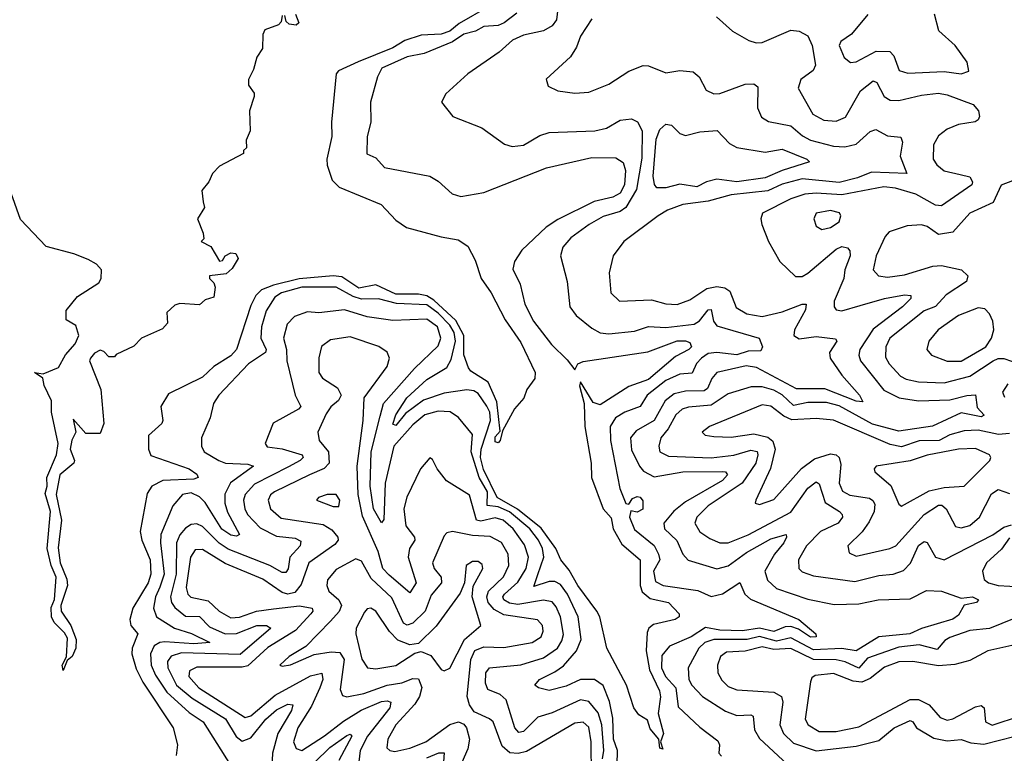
# Model space of a CAD drawing. Extents: x 1552294 to 1694791, y 811929 to 917222.
# Tile 554 of 643: x 1651252 to 1654717, y 909445 to 912025. Entities that reach past the tile are written whole.
import ezdxf

# ---------------------------------------------------------------- set-up
doc = ezdxf.new("R2010")
doc.units = 0

msp = doc.modelspace()

# ---------------------------------------------------------------- linework, layer by layer
at = {"layer": '0CON10XD'}
for points in [[(1652899.8, 912070.2), (1652798.1, 912011.9), (1652765, 911984.6), (1652735, 911974.5), (1652665, 911970.6), (1652607.3, 911952.7), (1652565, 911926.9), (1652442.9, 911877.1), (1652374, 911846), (1652366, 911835), (1652348.9, 911665), (1652350.2, 911615), (1652332.6, 911535), (1652333.6, 911513.6), (1652351, 911461), (1652376.4, 911436.4), (1652523.5, 911375), (1652575, 911320.4), (1652613.1, 911295), (1652735, 911261.2), (1652795, 911251), (1652828.3, 911228.3), (1652855, 911180), (1652875.7, 911115), (1652911.3, 911065), (1652960.1, 910970.1), (1653015, 910890), (1653066.2, 910785), (1653065, 910763.3), (1653036.7, 910725), (1653026.2, 910693.8), (1652993.6, 910656.4), (1652950.5, 910579.5), (1652942.5, 910545), (1652935, 910537.5), (1652925, 910540), (1652925, 910558.1), (1652942.5, 910577.5), (1652931, 910681), (1652900.1, 910750.1), (1652839.4, 910789.4), (1652831.3, 910801.3), (1652815, 910846.2), (1652814.6, 910915), (1652787, 910966.9), (1652708.9, 911038.9), (1652685, 911053.7), (1652655, 911060), (1652575, 911059.8), (1652505, 911093.3), (1652445, 911080.6), (1652385, 911121.5), (1652355, 911124), (1652235, 911114.1), (1652145, 911092.1), (1652102.9, 911075), (1652082.6, 911055), (1652065, 911020.3), (1652014.3, 910865), (1651995, 910842.8), (1651934.6, 910805), (1651895, 910768.2), (1651775, 910709.1), (1651748.8, 910665), (1651755.7, 910615), (1651752, 910605), (1651705, 910562.5), (1651704.6, 910515), (1651713, 910493), (1651848.1, 910445), (1651875, 910426.5), (1651880, 910415), (1651865, 910409.7), (1651755.4, 910404.6), (1651716.8, 910385), (1651700.7, 910359.3), (1651675.6, 910225), (1651681.2, 910195), (1651711.5, 910125), (1651712.8, 910075), (1651704.3, 910045), (1651650.3, 909955), (1651639.8, 909915), (1651643.5, 909895), (1651667.1, 909865), (1651647.4, 909815), (1651646.6, 909795), (1651661.9, 909741.9), (1651685.5, 909695.5), (1651791.8, 909535), (1651806.8, 909475), (1651802.6, 909437.4)], [(1653146.2, 912075), (1653141.2, 912025), (1653125, 912003.6), (1653095, 911986.2), (1653025, 911970.9), (1652986.2, 911953.8), (1652939.1, 911910.9), (1652829.4, 911835), (1652751.4, 911765), (1652736.7, 911735), (1652776.2, 911685), (1652878, 911645), (1652958, 911588), (1652985, 911578.9), (1653025, 911584.6), (1653081.7, 911618.3), (1653115, 911628.4), (1653275.6, 911634.4), (1653316.4, 911643.6), (1653365, 911672.5), (1653405, 911676.9), (1653425.7, 911665.7), (1653442.2, 911635), (1653441.5, 911538.5), (1653422, 911428), (1653385.3, 911364.7), (1653365, 911350.5), (1653305, 911333.3), (1653256.2, 911305), (1653191.8, 911258.2), (1653162.9, 911225), (1653155.4, 911195), (1653178.5, 911105), (1653187.9, 911015), (1653210.4, 910985), (1653265, 910940.3), (1653294.3, 910924.3), (1653325, 910920.5), (1653415, 910929.7), (1653465, 910945.8), (1653525, 910943.3), (1653625, 910954.5), (1653644.1, 910965.9), (1653675, 911004.6), (1653685, 911005.6), (1653693.7, 910965), (1653705, 910948.9), (1653854.5, 910905), (1653865.3, 910875), (1653859.3, 910860.7), (1653815, 910859.4), (1653775, 910846.8), (1653705.1, 910854.9), (1653675, 910851), (1653651.5, 910835), (1653633.6, 910816.4), (1653617.7, 910782.3), (1653575, 910778.7), (1653525, 910756.1), (1653459.3, 910705), (1653435.1, 910664.9), (1653381.5, 910645), (1653348, 910625), (1653329.2, 910595), (1653330.9, 910545), (1653364.2, 910375.8), (1653385, 910323.1), (1653395, 910321.2), (1653408.8, 910341.2), (1653425, 910348.4), (1653435, 910346.2), (1653445, 910332.5), (1653445, 910303.6), (1653425, 910292.7), (1653402.5, 910297.5), (1653397.8, 910275), (1653415, 910232.5), (1653485, 910176.2), (1653500, 910145), (1653503.9, 910125), (1653481.7, 910085), (1653488.7, 910048.7), (1653515.7, 910035.7), (1653637.8, 910017.8), (1653685, 909996.5), (1653725, 910006.3), (1653785.4, 910045.4), (1653803.8, 910005), (1653823.3, 909986.7), (1653993.2, 909915), (1654052.9, 909865), (1654054, 909855), (1654035, 909852.9), (1653991.8, 909881.8), (1653965, 909890.5), (1653945, 909889.4), (1653905, 909873.9), (1653855, 909884.5), (1653795, 909875.3), (1653715, 909878.3), (1653665, 909887.1), (1653615, 909854.4), (1653538.6, 909821.4), (1653511, 909789), (1653510.8, 909745), (1653524.9, 909715), (1653560.6, 909675), (1653568.8, 909608.8), (1653645, 909536.6), (1653708.9, 909488.9), (1653713.8, 909475), (1653711.6, 909445), (1653721.1, 909435)], [(1652175, 912040), (1652171.7, 912018.3), (1652163, 912007), (1652115, 911990), (1652107, 911973), (1652106.4, 911923.6), (1652086.4, 911893.6), (1652075, 911850), (1652056.7, 911815), (1652057.5, 911795), (1652076.7, 911766.7), (1652077.5, 911755), (1652060, 911705), (1652062.5, 911635), (1652048.3, 911601.7), (1652050, 911575), (1652040, 911565), (1652040, 911555), (1651955, 911510), (1651930, 911485), (1651917.5, 911455), (1651892.5, 911425), (1651897.5, 911385), (1651902.5, 911365), (1651877.5, 911325), (1651897.5, 911275), (1651900, 911255), (1651890, 911245), (1651925, 911227.5), (1651955, 911176.2), (1651965, 911178), (1651975.5, 911194.5), (1651995, 911205.6), (1652012.7, 911202.7), (1652020.6, 911185), (1651999.3, 911150.7), (1651978.6, 911131.4), (1651920, 911125), (1651920, 911115), (1651935, 911100), (1651940, 911085), (1651935, 911050), (1651905, 911040), (1651885, 911022.5), (1651815, 911027.5), (1651798.3, 911021.7), (1651770, 910995), (1651771.7, 910958.3), (1651755, 910937.5), (1651680, 910905), (1651653, 910877), (1651591.7, 910848.3), (1651585, 910840), (1651565, 910840), (1651548.3, 910858.3), (1651535, 910862.5), (1651515, 910852), (1651500.6, 910835), (1651498, 910825), (1651536.9, 910725), (1651547.5, 910605), (1651535, 910570), (1651485, 910570), (1651440, 910620), (1651450, 910575), (1651435, 910546.7), (1651429.5, 910515), (1651444.2, 910475), (1651442.5, 910465), (1651392.7, 910425), (1651380.4, 910355), (1651399, 910265), (1651387.1, 910167.1), (1651394.1, 910115), (1651417.4, 910057.4), (1651420, 910035), (1651396.8, 909965), (1651397.5, 909945), (1651432.1, 909895), (1651451.1, 909845), (1651448.9, 909815), (1651436.2, 909785), (1651418.8, 909771.2), (1651405, 909736.7), (1651401.1, 909755), (1651416.1, 909783.9), (1651419.7, 909849.7), (1651409, 909869), (1651372.9, 909905), (1651363.5, 909925), (1651362.8, 909957.2), (1651374.1, 909985.9), (1651380.6, 910065), (1651362.5, 910105), (1651348.2, 910165), (1651360, 910295), (1651341.7, 910358.3), (1651348.8, 910385), (1651347.3, 910415), (1651381.5, 910495), (1651387.8, 910535), (1651364.3, 910645), (1651364.4, 910685), (1651338.5, 910738.5), (1651333.1, 910765), (1651304, 910785), (1651335, 910780), (1651388.3, 910801.7), (1651413.3, 910846.7), (1651446.7, 910885), (1651460, 910915), (1651449.3, 910949.3), (1651415, 910970), (1651415, 911002), (1651455, 911052.1), (1651530.3, 911099.7), (1651539.1, 911115), (1651539.5, 911145), (1651522.2, 911165), (1651492.4, 911182.4), (1651442.4, 911202.4), (1651345, 911228.1), (1651255, 911322.9), (1651222.3, 911415)], [(1653001.6, 912048.4), (1652956.1, 912013.9), (1652935, 912004.9), (1652885, 912001.5), (1652856.1, 911985), (1652815, 911974.3), (1652775, 911947.1), (1652675, 911906.1), (1652615, 911894.6), (1652526.7, 911855), (1652510.4, 911825), (1652486.6, 911735), (1652487.6, 911665), (1652474.7, 911615), (1652474, 911554), (1652505, 911539.4), (1652535, 911505.6), (1652694.6, 911474.6), (1652725, 911457.1), (1652773.3, 911413.3), (1652804.1, 911404.1), (1652885, 911417.5), (1653105.3, 911504.7), (1653265, 911541.1), (1653349.1, 911539.1), (1653375, 911522.9), (1653383.9, 911495), (1653379.9, 911445), (1653364.9, 911415.1), (1653338.7, 911401.3), (1653273.7, 911386.3), (1653145, 911322.1), (1653104.7, 911295.3), (1653018.9, 911215), (1652992.9, 911175), (1652987.6, 911147.6), (1653012.7, 911095), (1653029.6, 911025), (1653060.4, 910965), (1653122.7, 910882.7), (1653178.4, 910828.4), (1653205, 910793.3), (1653215.7, 910815), (1653235, 910823.4), (1653462.6, 910857.4), (1653565, 910895.6), (1653595, 910896), (1653610.1, 910890.1), (1653615.3, 910875.3), (1653606.2, 910865), (1653559.7, 910840.3), (1653465, 910760.3), (1653394.9, 910735.1), (1653295, 910671.1), (1653269.3, 910679.3), (1653225, 910751.2), (1653222.2, 910737.8), (1653238.7, 910675), (1653241, 910595), (1653262.8, 910465), (1653263.5, 910415), (1653305.2, 910305), (1653333.3, 910273.3), (1653340, 910235), (1653371.2, 910181.1), (1653435.7, 910125), (1653435.1, 910035), (1653442.3, 910012.3), (1653470, 909990), (1653534.7, 909975), (1653572.9, 909935), (1653572.5, 909925), (1653558.8, 909915), (1653481.7, 909898.3), (1653465.3, 909884.7), (1653459.9, 909870.1), (1653456.3, 909805), (1653468.5, 909738.5), (1653502.7, 909665), (1653507, 909643), (1653498.9, 909585), (1653516.9, 909515), (1653506.7, 909485), (1653515, 909460), (1653505, 909463.3), (1653500.8, 909495), (1653470.5, 909530.5), (1653461.4, 909561.4), (1653430.5, 909580.5), (1653413.3, 909605), (1653386.9, 909685), (1653318.2, 909815), (1653293.7, 909925), (1653282.9, 909945), (1653215.4, 910035), (1653185, 910089.1), (1653155.6, 910125), (1653138.5, 910165), (1653086.7, 910236.7), (1653003.5, 910303.5), (1652932.1, 910345), (1652883.4, 910443.4), (1652873.7, 910485), (1652876, 910515), (1652908.1, 910615), (1652905.9, 910645), (1652896.1, 910666.1), (1652865, 910710.7), (1652849.6, 910719.6), (1652825, 910722.9), (1652745, 910712.1), (1652673.4, 910686.6), (1652609.5, 910640.5), (1652575, 910598.2), (1652565, 910602.5), (1652575.8, 910635), (1652614.2, 910695.8), (1652685, 910760.2), (1652755, 910802.6), (1652770.2, 910829.8), (1652786, 910895), (1652780.3, 910925), (1652765, 910951.1), (1652725, 910993.1), (1652685, 911022.3), (1652577.3, 911027.3), (1652515, 911043.4), (1652455, 911042.3), (1652425, 911051.6), (1652365, 911084.5), (1652245, 911084.5), (1652173.1, 911065), (1652150.1, 911049.9), (1652118.7, 911001.3), (1652102.3, 910945), (1652100.2, 910905), (1652119.6, 910865), (1652116.5, 910855), (1652056.7, 910815), (1651952.5, 910705), (1651933.3, 910675), (1651921.9, 910625), (1651891.9, 910555), (1651892, 910525), (1651900.9, 910505), (1651952.1, 910475), (1651975.8, 910465.8), (1652055, 910462.3), (1652074.5, 910455), (1651993.4, 910396.6), (1651973.6, 910356.4), (1651973.5, 910325), (1651983.5, 910293.5), (1652025.3, 910214.7), (1652015, 910209.1), (1651995, 910212.3), (1651963.7, 910233.7), (1651905, 910327), (1651885, 910347.3), (1651855, 910361.2), (1651825, 910354.7), (1651791.2, 910315), (1651748.8, 910215), (1651746.8, 910185), (1651760.1, 910075), (1651745, 910029.8), (1651730.1, 909995), (1651722.7, 909955), (1651733.2, 909925), (1651796.1, 909885), (1651856.5, 909866.5), (1651921.4, 909835), (1651865, 909830), (1651763.1, 909836.9), (1651745, 909834.6), (1651725, 909822.4), (1651712.3, 909795), (1651714.6, 909755), (1651729.6, 909719.6), (1651770, 909660), (1651848.1, 909588.1), (1651897.3, 909555), (1651993.6, 909403.6)], [(1652222.5, 912045), (1652233.8, 912015), (1652225, 912006.2), (1652200, 912010), (1652189.3, 912019.3), (1652185, 912040)], [(1653265, 912028.2), (1653225, 911967.1), (1653211.7, 911928.3), (1653190.5, 911895), (1653104.1, 911815.9), (1653111.7, 911791.7), (1653145.6, 911775.6), (1653205, 911766.9), (1653255, 911770), (1653325, 911798.2), (1653395, 911844.6), (1653445.5, 911864.5), (1653465, 911863.3), (1653525, 911839.1), (1653575, 911846.9), (1653621.9, 911841.9), (1653643.1, 911825), (1653667.8, 911777.8), (1653694.6, 911764.6), (1653715.6, 911765.6), (1653805, 911798.7), (1653835, 911800), (1653848.8, 911788.8), (1653848, 911715), (1653862.2, 911682.2), (1653886.9, 911666.9), (1653965, 911651.6), (1654006.5, 911616.5), (1654035, 911601.2), (1654115, 911580.2), (1654155, 911577.9), (1654195, 911587.5), (1654245, 911631.8), (1654265, 911638.9), (1654305, 911617.5), (1654352.7, 911612.7), (1654358.2, 911595), (1654349.6, 911545), (1654373.3, 911485), (1654249.6, 911489.6), (1654200.4, 911469.6), (1654135, 911453.3), (1654005, 911465.4), (1653935, 911446.6), (1653885, 911423.1), (1653755, 911409.1), (1653675, 911387.3), (1653585.4, 911375.4), (1653531.4, 911355), (1653498.1, 911335), (1653378.1, 911245), (1653340.6, 911195), (1653325.6, 911135), (1653331.9, 911065), (1653362.5, 911035), (1653475, 911039.5), (1653525, 911025.7), (1653565, 911023.5), (1653609.4, 911040.6), (1653669.5, 911080.5), (1653705, 911087.1), (1653732.6, 911082.6), (1653750.5, 911070.5), (1653772.5, 911012.5), (1653810.7, 910990.7), (1653865, 910981.6), (1653935, 910997.7), (1654005, 911025.3), (1654019.2, 911025), (1654017.4, 911005), (1653978.1, 910935), (1653975.4, 910915), (1653995, 910902.6), (1654055, 910910.5), (1654122.6, 910902.6), (1654126.9, 910895), (1654101.8, 910855), (1654104.1, 910835), (1654145.2, 910775.2), (1654206.7, 910705), (1654218.9, 910681.1), (1654195, 910683), (1654085, 910726.5), (1653985, 910726.9), (1653845, 910802.4), (1653807.9, 910807.9), (1653705.2, 910784.8), (1653686.9, 910763.1), (1653672.1, 910727.9), (1653660.4, 910719.6), (1653595, 910719.3), (1653555, 910709.4), (1653523.3, 910685), (1653502.6, 910647.4), (1653484.3, 910615.7), (1653420.6, 910579.4), (1653401.2, 910555), (1653405, 910512.5), (1653432.3, 910455), (1653447.4, 910437.4), (1653485, 910417.2), (1653585, 910435.4), (1653725.8, 910435.8), (1653735, 910434.5), (1653742, 910425), (1653725, 910404.3), (1653595, 910329.7), (1653553.7, 910296.3), (1653518.8, 910255), (1653520.5, 910235), (1653563.9, 910193.9), (1653584.8, 910144.8), (1653604.4, 910124.4), (1653705, 910093.3), (1653745, 910104.8), (1653809.1, 910151), (1653895, 910199.3), (1653948.8, 910215), (1653950.7, 910205), (1653941.3, 910185), (1653907.8, 910145), (1653873.3, 910085), (1653883.7, 910053.7), (1653914.9, 910024.9), (1654025, 909986.8), (1654117.9, 909967.9), (1654205, 909971), (1654272.5, 909985), (1654385, 909988.2), (1654442.5, 910017.5), (1654495.8, 910015.8), (1654565, 909990.8), (1654605, 909995.2), (1654625.4, 909984.6), (1654618.6, 909975), (1654575, 909966.2), (1654555, 909930.6), (1654535, 909917), (1654425, 909883.5), (1654383.6, 909865), (1654275, 909854.6), (1654195, 909805.6), (1654145, 909813.1), (1654045, 909808.7), (1653965, 909851.6), (1653915, 909839.9), (1653855, 909855.4), (1653811.8, 909845), (1653695, 909845.1), (1653662.8, 909835), (1653641.2, 909815), (1653604.1, 909745), (1653606.8, 909705), (1653617.1, 909685), (1653654.7, 909645), (1653735, 909593.1), (1653775, 909577.5), (1653825, 909580.3), (1653832.9, 909575), (1653837.2, 909527.2), (1653855, 909496.8), (1653986.4, 909375)], [(1653704, 912035), (1653760, 911985), (1653818, 911952), (1653843.9, 911943.9), (1653865, 911945.4), (1653965, 911988.9), (1653995, 911985.3), (1654025, 911968.2), (1654041, 911935), (1654051.9, 911865), (1654043.6, 911846.4), (1654000, 911815), (1653990.7, 911785), (1654043.1, 911693.1), (1654081.7, 911671.7), (1654125, 911669), (1654157.5, 911682.5), (1654210.6, 911775), (1654255, 911810.4), (1654267.5, 911805), (1654293.6, 911755), (1654315, 911743), (1654345, 911741.6), (1654425, 911760.5), (1654485, 911766.8), (1654515, 911761.7), (1654607.4, 911727.4), (1654625.9, 911705), (1654629.6, 911685), (1654625, 911673.3), (1654613.5, 911666.5), (1654555, 911656.9), (1654515, 911640.7), (1654485, 911616.5), (1654467.5, 911585), (1654466.1, 911535), (1654478.9, 911515), (1654505, 911494.2), (1654561.1, 911481.1), (1654595, 911472.5), (1654604.7, 911455), (1654602, 911445), (1654495, 911370.4), (1654475, 911373.3), (1654405, 911411.5), (1654333.1, 911433.1), (1654292.1, 911437.9), (1654145, 911409.3), (1654055, 911415.6), (1654015, 911411.9), (1653965.6, 911395), (1653866.2, 911345), (1653860, 911325), (1653863.3, 911305), (1653886.7, 911245), (1653926.7, 911175), (1653982.3, 911122.3), (1654005, 911122.2), (1654025, 911133.3), (1654125, 911218.1), (1654145, 911227.2), (1654165, 911222.9), (1654172.7, 911212.7), (1654174.4, 911195), (1654155, 911145.6), (1654151.5, 911115), (1654118.2, 911035), (1654117.5, 911015), (1654125, 911004.6), (1654145, 911001.9), (1654209.5, 911020.5), (1654295, 911045.1), (1654365, 911057.1), (1654387.5, 911055), (1654387.3, 911045), (1654358.4, 911015), (1654255, 910936.9), (1654207.6, 910865), (1654204.8, 910845), (1654210.8, 910825), (1654292.3, 910722.3), (1654346.5, 910695), (1654415, 910684.2), (1654525, 910687.9), (1654585, 910703.9), (1654615.4, 910705.4), (1654621.5, 910661.5), (1654645.4, 910634.6), (1654635, 910628.9), (1654565, 910642), (1654464.2, 910595.8), (1654345, 910577.5), (1654252.2, 910602.2), (1654135, 910667.6), (1654091.2, 910678.8), (1654025, 910679.3), (1653975, 910668.6), (1653935, 910705.8), (1653905, 910722.8), (1653865, 910734.5), (1653825.5, 910734.5), (1653745, 910709.8), (1653685, 910669.1), (1653605, 910662.7), (1653582.7, 910655), (1653560.6, 910635), (1653534, 910586), (1653508.5, 910555), (1653501.4, 910525), (1653504.7, 910505), (1653535, 910490.4), (1653685, 910484.6), (1653765, 910493.9), (1653825, 910511.4), (1653846.5, 910506.5), (1653849.8, 910495), (1653842.1, 910465), (1653794.7, 910395.3), (1653674.7, 910315), (1653634.6, 910275), (1653627.3, 910255), (1653645, 910223.8), (1653680.1, 910200.1), (1653715, 910185.8), (1653745, 910185.2), (1653815, 910213.8), (1653965, 910293.2), (1654025, 910377.2), (1654055, 910400), (1654065, 910392.9), (1654086.7, 910326.6), (1654136.4, 910295), (1654146.5, 910285), (1654147.3, 910275), (1654132.3, 910255), (1654069.7, 910225), (1654020.6, 910175), (1653992.5, 910125), (1653993.5, 910095), (1654005, 910083.2), (1654045, 910069.5), (1654190.8, 910049.2), (1654275, 910069.8), (1654325, 910074.8), (1654361.6, 910088.4), (1654386.2, 910113.8), (1654415, 910175.8), (1654435, 910190.4), (1654445, 910186.9), (1654475, 910134.6), (1654505, 910125.3), (1654676.6, 910213.4), (1654715, 910240), (1654741.5, 910248.5)], [(1654236.6, 912043.4), (1654179.4, 911975), (1654140.8, 911949.2), (1654135.4, 911935), (1654153, 911893), (1654175, 911874.6), (1654195, 911877.2), (1654265.8, 911914.2), (1654313.2, 911913.2), (1654327.9, 911897.9), (1654346.6, 911846.6), (1654377.6, 911837.6), (1654505, 911843.8), (1654565, 911834.7)], [(1654565, 911834.7), (1654591.4, 911845), (1654586.2, 911876.2), (1654543.5, 911935), (1654486.1, 911986.1), (1654470.4, 912045)], [(1653493.5, 911433.5), (1653485.7, 911445.7), (1653481.4, 911475), (1653491.6, 911605), (1653505, 911639.6), (1653525, 911658.5), (1653545, 911654.6), (1653575, 911624.6), (1653595, 911618.5), (1653645, 911630.8), (1653705.8, 911635.8), (1653750.1, 911590.1), (1653775, 911575.8), (1653875, 911559.8), (1653935, 911570.6), (1654022.2, 911535), (1654030.8, 911525), (1653935, 911495.2), (1653875, 911469.3), (1653775, 911454.9), (1653705, 911464.6), (1653669.1, 911455), (1653635, 911437.1), (1653575, 911447.5), (1653525, 911434.5), (1653493.5, 911433.5)], [(1654745, 911458.8), (1654705, 911443.8), (1654677.2, 911382.8), (1654594.9, 911345.1), (1654535, 911278.4), (1654485, 911269.6), (1654445, 911298.3), (1654425, 911303.5), (1654375, 911300), (1654310.9, 911279.1), (1654296.8, 911263.2), (1654265.9, 911195), (1654254.6, 911145)], [(1654075, 911287.9), (1654105, 911294.1), (1654135.4, 911315), (1654140.8, 911335), (1654136.2, 911346.2), (1654105, 911354.7), (1654055, 911344.4), (1654046.8, 911325), (1654055, 911298.9), (1654075, 911287.9)], [(1654254.6, 911145), (1654274, 911125), (1654305, 911120), (1654365, 911128), (1654465, 911158), (1654495, 911161.1), (1654565.4, 911145.4), (1654588.2, 911125), (1654583.2, 911105), (1654512.3, 911057.7), (1654475, 911017.1), (1654435, 911001), (1654313.2, 910905), (1654300, 910875), (1654298.8, 910838.8), (1654311.3, 910815), (1654351, 910771), (1654370.7, 910760.7), (1654415, 910751.9), (1654505, 910748.1), (1654595, 910771.7), (1654677.6, 910825), (1654695, 910833.2), (1654715, 910833.8), (1654769, 910815)], [(1652520.4, 910630.4), (1652532.3, 910675), (1652641.5, 910798.5), (1652725, 910878.5), (1652734.3, 910905.7), (1652721.6, 910945), (1652685, 910971.7), (1652565, 910967.2), (1652475, 910980.3), (1652395, 911004.3), (1652305, 910994.7), (1652265, 910997.6), (1652218.6, 910981.4), (1652193.5, 910955), (1652180.3, 910905), (1652190.5, 910865), (1652191.6, 910825), (1652220.9, 910705), (1652241.5, 910665), (1652233.3, 910655), (1652143.3, 910606.7), (1652116.2, 910535), (1652123, 910523), (1652175, 910515.6), (1652245.4, 910495), (1652248.9, 910485), (1652239.2, 910475), (1652197.7, 910452.3), (1652078.5, 910391.5), (1652044.8, 910355), (1652039.8, 910335), (1652043.9, 910305), (1652053.5, 910285), (1652098.2, 910238.2), (1652155, 910208.7), (1652221.7, 910201.7), (1652240.8, 910190.8), (1652238.9, 910175), (1652202.2, 910135), (1652196.2, 910093.8), (1652188.9, 910081.1), (1652175, 910080.5), (1652131.8, 910105), (1651985, 910162.4), (1651953.7, 910183.7), (1651895, 910242.3), (1651875, 910252), (1651855, 910250), (1651835, 910236.3), (1651815, 910212.8), (1651803.7, 910185), (1651802.4, 910075), (1651782.1, 909995), (1651785.9, 909975), (1651797.8, 909957.8), (1651835, 909927.6), (1651885, 909925.6), (1651919.8, 909889.8), (1651975, 909865.4), (1652015, 909866.6), (1652085.8, 909895), (1652120.8, 909895), (1652135.4, 909885), (1652028.1, 909791.9), (1651821.5, 909798.5), (1651785, 909787.1), (1651772.5, 909767.5), (1651772.9, 909745), (1651804.1, 909685), (1651859, 909639), (1651975.7, 909565.7), (1652014, 909504), (1652035, 909487), (1652065, 909499.7), (1652118.5, 909565), (1652155, 909597.6), (1652195, 909617.3), (1652212.5, 909615), (1652208.3, 909595), (1652159.8, 909515), (1652140.9, 909445), (1652139.5, 909395)], [(1654515, 910824.2), (1654565, 910824.6), (1654651.8, 910875), (1654671.1, 910905), (1654679.4, 910935), (1654675.6, 910965), (1654665, 910991.2), (1654648.5, 911008.5), (1654625, 911012.2), (1654555, 910985.3), (1654483.6, 910935), (1654450.7, 910895), (1654444.5, 910865), (1654460, 910845), (1654515, 910824.2)], [(1653302.4, 909425), (1653307, 909455), (1653300.8, 909545), (1653287.3, 909587.3), (1653255, 909627.4), (1653225, 909633.2), (1653125, 909586.9), (1653075, 909572.2), (1653025, 909521.4), (1653008.2, 909518.2), (1652994.6, 909534.6), (1652963.3, 909633.3), (1652942.3, 909652.3), (1652899, 909669), (1652891.5, 909691.5), (1652892.2, 909727.8), (1652904.6, 909745.4), (1653015, 909755.8), (1653095, 909780.2), (1653144, 909815), (1653159.8, 909840.2), (1653165, 909863.3), (1653154.8, 909925.2), (1653139.8, 909959.8), (1653125, 909977.3), (1653095, 909983.8), (1653005, 909967.8), (1652975, 909973.3), (1652955.7, 909985), (1652952.4, 909995), (1652958, 910005), (1653005, 910046.6), (1653033.7, 910095), (1653041.8, 910135), (1653028.1, 910178.1), (1652988, 910235), (1652953.4, 910265), (1652925, 910273), (1652875, 910260.9), (1652859.3, 910265), (1652835, 910353.3), (1652753.3, 910403.3), (1652720.5, 910445), (1652705, 910478.8), (1652695, 910483.8), (1652662.2, 910445), (1652614.7, 910345.3), (1652603.5, 910305), (1652610.2, 910245), (1652640.6, 910205), (1652641.9, 910195), (1652624.1, 910165), (1652619.4, 910135), (1652646.5, 910045), (1652625, 910008.8), (1652551.6, 910071.6), (1652529.5, 910095), (1652512.9, 910155), (1652458.6, 910278.6), (1652442.4, 910355), (1652439.1, 910455), (1652461, 910615), (1652464, 910695), (1652544.7, 910805), (1652552.9, 910835), (1652545.4, 910855.4), (1652515.8, 910875.8), (1652415, 910910), (1652345, 910899.3), (1652314.2, 910875.8), (1652304.2, 910835.8), (1652304.1, 910784.1), (1652317.5, 910765), (1652370.4, 910730.4), (1652382.7, 910705), (1652374, 910686), (1652346.5, 910663.5), (1652330.5, 910639.5), (1652300.9, 910575), (1652306.2, 910545), (1652338.3, 910505), (1652340.7, 910465), (1652323.2, 910446.8), (1652272.1, 910425), (1652148.7, 910365), (1652135, 910353.8), (1652126.2, 910335), (1652135, 910304.6), (1652172.2, 910272.2), (1652319.2, 910249.2), (1652350.6, 910230.6), (1652371.9, 910205), (1652372.3, 910195), (1652360.8, 910179.3), (1652269.7, 910115), (1652241.8, 910038.2), (1652219.7, 910010.3), (1652195, 910004.7), (1652175, 910010.6), (1652108, 910058), (1651975, 910112.9), (1651895, 910161.6), (1651869.2, 910160.8), (1651852.7, 910135), (1651837.6, 910027.6), (1651843.5, 910005), (1651854.6, 909994.6), (1651915, 909981.2), (1651954.1, 909945), (1651995, 909922), (1652025, 909923.3), (1652085, 909944.3), (1652145, 909952.7), (1652236.5, 909963.5), (1652280.9, 909955), (1652282.9, 909945), (1652276.6, 909935), (1652222.8, 909877.2), (1652125, 909817.5), (1652055, 909752.4), (1652035, 909747.4), (1651875, 909748.2), (1651849.4, 909735), (1651847.5, 909715), (1651882.7, 909675), (1652045, 909571), (1652065, 909576.7), (1652150.4, 909649.6), (1652275, 909717.4), (1652315, 909726.4), (1652318.4, 909705), (1652308.4, 909675), (1652279, 909611), (1652231, 909535), (1652214.8, 909484.8), (1652225, 909461.2), (1652245, 909455.3), (1652325, 909506.2), (1652391.8, 909558.2), (1652453.5, 909596.5), (1652525, 909627), (1652545, 909630), (1652558.2, 909625), (1652554.1, 909605), (1652475.7, 909505), (1652450.3, 909455), (1652445.2, 909415)], [(1654728.6, 910745), (1654710.3, 910715), (1654717.3, 910697.3)], [(1653354.8, 909404.8), (1653355.8, 909454.2), (1653341.3, 909495), (1653338.5, 909568.5), (1653326.8, 909626.8), (1653305, 909683.3), (1653275, 909704), (1653225, 909704.4), (1653175, 909681.4), (1653115.3, 909665.3), (1653078, 909675), (1653064.2, 909685), (1653080.6, 909705), (1653135, 909731), (1653165, 909752.7), (1653211.5, 909805), (1653227.1, 909845), (1653217.6, 909925), (1653180, 910005), (1653155, 910038.4), (1653135, 910049.3), (1653115, 910048.7), (1653061.5, 910031.5), (1653075.6, 910074.4), (1653096.3, 910135), (1653091.9, 910165), (1653077.3, 910195), (1653046.6, 910235), (1652975, 910294.3), (1652935, 910311.3), (1652896.6, 910316.6), (1652898.1, 910365), (1652868.4, 910415), (1652840.1, 910505), (1652845, 910566), (1652796.4, 910626.4), (1652766.6, 910646.6), (1652725, 910648.3), (1652677.3, 910635), (1652635, 910599.8), (1652569, 910525), (1652538.1, 910395), (1652532.8, 910267.2), (1652525, 910255.7), (1652497, 910305), (1652485.7, 910385), (1652488.9, 910505), (1652520.4, 910630.4)], [(1654735, 910569.6), (1654696.6, 910566.6), (1654625, 910581), (1654575, 910579), (1654524.9, 910565.1), (1654487.1, 910545), (1654416.5, 910543.5), (1654355, 910522.8), (1654315, 910531.4), (1654115, 910617.3), (1654055, 910622.3), (1653968.4, 910618.4), (1653940.4, 910630.4), (1653895, 910665.6), (1653865, 910670.4), (1653678.8, 910595), (1653653.8, 910575), (1653664.5, 910564.5), (1653695, 910559.6), (1653755, 910557.1), (1653835, 910568.7), (1653885, 910557.5), (1653902.4, 910542.4), (1653910, 910515), (1653893.3, 910446.7), (1653842.2, 910335), (1653840, 910325), (1653855, 910320.5), (1653905, 910337.5), (1654003.2, 910446.8), (1654048.7, 910481.3), (1654105, 910498.6), (1654124.8, 910494.8), (1654135, 910485.8), (1654141.1, 910461.1), (1654135.5, 910395.5), (1654147.5, 910367.5), (1654173.1, 910353.1), (1654242.3, 910342.3), (1654254.4, 910334.4), (1654260.8, 910320.8), (1654258.3, 910295), (1654241.3, 910258.7), (1654215.9, 910224.1), (1654166.5, 910175), (1654170.2, 910150.2), (1654195, 910138.9), (1654314, 910165), (1654335, 910174.7), (1654435, 910285.2), (1654485, 910317.7), (1654497.2, 910317.2), (1654512.2, 910305), (1654545, 910242.2), (1654565, 910238.4), (1654595, 910246.1), (1654629.5, 910275), (1654672, 910358), (1654695, 910373.1), (1654735, 910359.2)], [(1654355, 910314.5), (1654452, 910368), (1654505, 910379.5), (1654575.3, 910384.7), (1654665.7, 910475), (1654669.2, 910485), (1654664.2, 910495), (1654615, 910517.6), (1654555.2, 910515.2), (1654445, 910493.3), (1654385, 910473.8), (1654266, 910455), (1654258.6, 910445), (1654260.6, 910435), (1654317.4, 910387.4), (1654345, 910321.4), (1654355, 910314.5)], [(1652375, 910312.9), (1652378.8, 910335), (1652365, 910355.5), (1652333.3, 910355), (1652303.8, 910345), (1652296.7, 910335), (1652355, 910312.9), (1652375, 910312.9)], [(1653264.4, 909365.6), (1653263, 909485), (1653255, 909536.6), (1653235, 909553.9), (1653205, 909550.4), (1653035, 909451.7), (1653005.4, 909444.6), (1652977.1, 909447.1), (1652950, 909470), (1652917.5, 909555), (1652905, 909566.7), (1652850.9, 909590.9), (1652834.8, 909614.8), (1652826.1, 909645), (1652839.4, 909775), (1652853.5, 909806.5), (1652885, 909818.9), (1652955, 909817.5), (1653055.6, 909835), (1653086.4, 909855), (1653093.7, 909875), (1653091.8, 909895), (1653073.8, 909913.8), (1652955, 909931.4), (1652921.2, 909951.2), (1652900.2, 909975), (1652895.7, 909995), (1652901, 910015), (1652954, 910066), (1652973, 910105), (1652970.4, 910145), (1652947.1, 910187), (1652907.4, 910207.4), (1652845, 910210.5), (1652775.4, 910224.6), (1652755, 910220.5), (1652745, 910210), (1652704.2, 910115), (1652710.5, 910095), (1652734.4, 910065), (1652736.3, 910045), (1652699.3, 910000.7), (1652678.2, 909945), (1652635, 909902.7), (1652615, 909895.2), (1652603, 909903), (1652561.7, 909991.7), (1652489.2, 910059.2), (1652455, 910120.9), (1652435, 910128.9), (1652365, 910091.7), (1652335.3, 910055), (1652332.6, 910035), (1652340, 910015), (1652375.2, 909985), (1652384, 909965), (1652376.3, 909943.7), (1652345, 909909.7), (1652259.1, 909820.9), (1652200.6, 909785), (1652167.5, 909755), (1652175, 909751.2), (1652205, 909756.5), (1652287.7, 909792.3), (1652348, 909802), (1652379, 909799), (1652393.3, 909775), (1652379.6, 909669.6), (1652388, 909648), (1652403, 909643), (1652463.1, 909655), (1652545, 909684.9), (1652596.9, 909693.1), (1652635, 909707.7), (1652655, 909706.6), (1652666.9, 909676.9), (1652659, 909645), (1652641.9, 909618.1), (1652575, 909544.6), (1652547.9, 909495), (1652543.7, 909463.7), (1652554.3, 909454.3), (1652571.7, 909451.7), (1652625, 909463.2), (1652681.3, 909485), (1652765, 909546.3), (1652796.1, 909556.1), (1652815, 909547.7), (1652824.7, 909535), (1652834.8, 909495), (1652829.2, 909460.8), (1652807.7, 909412.3)], [(1654735, 910202.7), (1654706.9, 910163.1), (1654654.3, 910115), (1654639.6, 910085), (1654645.8, 910055.8), (1654660.9, 910045), (1654695.4, 910035.4), (1654818.3, 910028.3)], [(1652745, 909734.5), (1652765, 909744.4), (1652817.4, 909845), (1652874.6, 909895), (1652844.2, 909995.8), (1652847.6, 910032.4), (1652881.8, 910095), (1652878.9, 910108.9), (1652865, 910119.1), (1652845, 910119.6), (1652822.5, 910105), (1652816.5, 910045), (1652801.7, 910008.3), (1652717.8, 909892.2), (1652655, 909831.1), (1652625, 909826.1), (1652582.5, 909842.5), (1652552.9, 909872.9), (1652505, 909944.4), (1652487.5, 909955), (1652475, 909952.9), (1652465, 909941.4), (1652436.2, 909885), (1652434.2, 909865), (1652456.2, 909776.2), (1652475.3, 909745.3), (1652505, 909741.6), (1652575, 909753.5), (1652642.9, 909797.1), (1652665, 909802.9), (1652698.9, 909788.9), (1652735, 909740), (1652745, 909734.5)], [(1654751.3, 909918.7), (1654665, 909884), (1654595, 909876.5), (1654525, 909851.9), (1654507.8, 909842.2), (1654480, 909810), (1654416.6, 909826.6), (1654345, 909818.8), (1654235, 909779.7), (1654205, 909743.8), (1654156.3, 909766.3), (1654125, 909773.2), (1654045, 909774.7), (1653965, 909813), (1653905, 909810), (1653865, 909819.2), (1653805, 909803.6), (1653739, 909801), (1653717.6, 909785), (1653707.5, 909755), (1653708.5, 909728.5), (1653722.3, 909702.3), (1653745, 909680.3), (1653775, 909668), (1653905, 909660.2), (1653932.7, 909645), (1653937.6, 909625), (1653926.3, 909545), (1653939, 909515), (1653975, 909480.5), (1654055, 909453.2), (1654195, 909470), (1654275, 909490), (1654328.9, 909535), (1654385, 909560), (1654395.2, 909555.2), (1654407.7, 909535), (1654468.6, 909498.6), (1654515, 909488.8), (1654565, 909492.9), (1654598.8, 909481.2), (1654645, 909477), (1654755, 909504.8)], [(1654785, 909832.9), (1654658, 909805), (1654595, 909771.1), (1654542.8, 909757.2), (1654485, 909752), (1654395, 909767.7), (1654345, 909766.4), (1654295, 909747.6), (1654245, 909707.9), (1654215, 909695.1), (1654185, 909698.3), (1654115, 909725.1), (1654051.1, 909718.9), (1654039.6, 909710.4), (1654034.2, 909695.8), (1654015.3, 909565.3), (1654026.2, 909545), (1654065, 909521.9), (1654125, 909521.7), (1654205, 909538.4), (1654385, 909633.8), (1654415, 909633.9), (1654451.9, 909615), (1654490.9, 909570.9), (1654515, 909562), (1654535, 909566.1), (1654615, 909608.1), (1654635, 909612.5), (1654645.3, 909605), (1654650.4, 909555), (1654673.7, 909543.7), (1654773.2, 909576.8)], [(1652235, 909359.8), (1652342.8, 909465), (1652403, 909507), (1652415, 909512.1), (1652420.3, 909505), (1652375, 909420)], [(1652685, 909429.3), (1652726.3, 909446.3), (1652746, 909446), (1652743.1, 909415)]]:
    msp.add_lwpolyline(points, dxfattribs=at)

doc.saveas('drawing.dxf')
